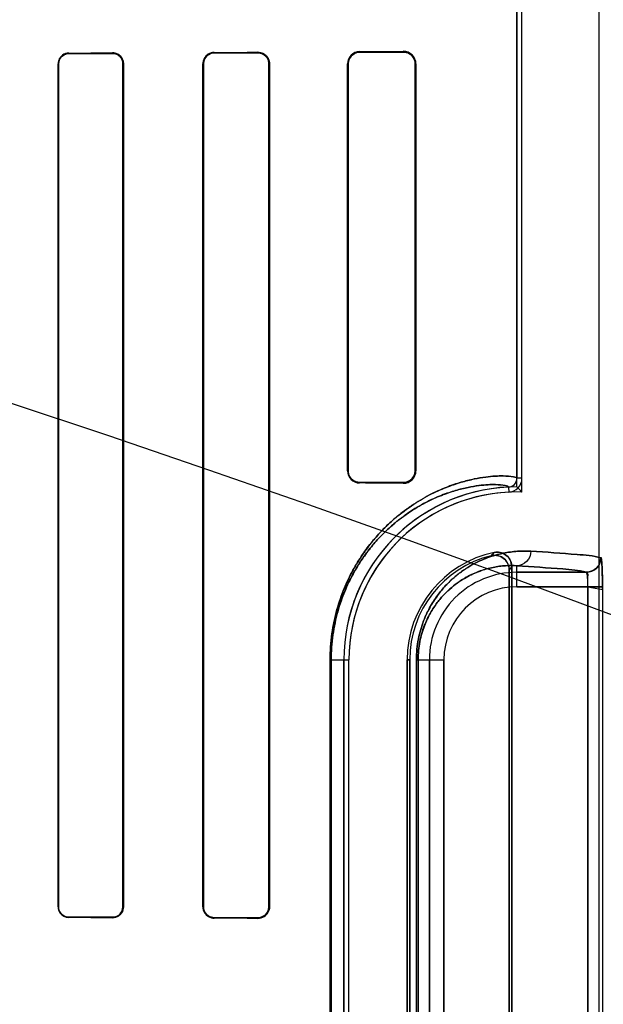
# Model space of a CAD drawing. Header units: millimetres. Extents: x 0 to 297, y 0 to 210.
# Tile 449 of 499: x 242.799 to 242.939, y 158.506 to 158.744. Entities that reach past the tile are written whole.
import ezdxf

# ---------------------------------------------------------------- set-up
doc = ezdxf.new("R2010")
doc.units = ezdxf.units.MM
doc.header["$LTSCALE"] = 16.335
doc.layers.get('0').update_dxf_attribs({"linetype": 'CONTINUOUS'})
for name, color, linetype in [('AXES_REF', 7, 'CONTINUOUS'), ('INTFCLR_1', 7, 'CONTINUOUS'), ('INTFCLR_72935', 7, 'CONTINUOUS')]:
    doc.layers.add(name, color=color, linetype=linetype)

msp = doc.modelspace()

# ---------------------------------------------------------------- linework, layer by layer
at = {"color": 7, "linetype": 'Continuous'}
for radius in [6.787079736, 6.7865, 6.743039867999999]:
    msp.add_circle((241.4889109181, 154.7114647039), radius, dxfattribs=at)
for radius, start, end in [(6.72, 278.2771290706, 261.7228709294), (6.874, 113.0826918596, 346.8308908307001)]:
    msp.add_arc((241.4889109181, 154.7114647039), radius, start, end, dxfattribs=at)
at = {"layer": 'AXES_REF', "color": 9, "linetype": 'Continuous'}
msp.add_circle((241.4889109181, 154.7114647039), 4.150003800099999, dxfattribs=at)
msp.add_arc((241.4889109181, 154.7114647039), 6.191158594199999, 94.4118118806, 85.5881881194, dxfattribs=at)
at = {"layer": 'INTFCLR_1', "color": 6, "linetype": 'Continuous'}
for p, q in [((242.9181930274, 159.0308557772), (242.9181930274, 158.6331412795)), ((242.9194273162, 158.6331413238), (242.9194273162, 159.0308439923)), ((242.9379587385, 159.0304665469), (242.9379587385, 157.1614547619)), ((242.8077697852, 158.7329547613), (242.8077697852, 158.5299547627)), ((242.8078692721, 158.7329547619), (242.8078692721, 158.5299547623)), ((242.8233942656, 158.5299547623), (242.8233942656, 158.7329547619)), ((242.8235003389, 158.5299547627), (242.8235003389, 158.7329547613)), ((242.8426329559, 158.7329547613), (242.8426329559, 158.5299547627)), ((242.8427477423, 158.7329547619), (242.8427477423, 158.5299547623)), ((242.8585322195, 158.5299547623), (242.8585322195, 158.7329547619)), ((242.8586591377, 158.5299547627), (242.8586591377, 158.7329547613)), ((242.8774417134, 158.7329547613), (242.8774417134, 158.6349547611)), ((242.8775869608, 158.7329547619), (242.8775869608, 158.6349547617)), ((242.8937220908, 158.6349547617), (242.8937220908, 158.7329547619)), ((242.8938995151, 158.6349547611), (242.8938995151, 158.7329547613)), ((242.9169587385, 158.6118788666), (242.9169587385, 158.3990306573)), ((242.9163463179, 158.3997985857), (242.9163463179, 158.6111109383)), ((242.8765563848, 158.5894547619), (242.8765563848, 158.4214547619)), ((242.8777906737, 158.4214547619), (242.8777906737, 158.5894547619)), ((242.8917906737, 158.4214547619), (242.8917906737, 158.5894547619)), ((242.8924030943, 158.589454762), (242.8924030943, 158.421454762))]:
    msp.add_line(p, q, dxfattribs=at)
at = {"layer": 'INTFCLR_1', "color": 9, "linetype": 'Continuous'}
for p, q in [((242.8103566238, 158.7354498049), (242.8103566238, 158.7355504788)), ((242.8208566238, 158.7355884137), (242.8208566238, 158.7354837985)), ((242.8453566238, 158.7355740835), (242.8453566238, 158.7356909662)), ((242.8558566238, 158.7357425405), (242.8558566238, 158.7356184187)), ((242.8803566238, 158.7357396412), (242.8803566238, 158.7358897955)), ((242.8908566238, 158.7359709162), (242.8908566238, 158.7358018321)), ((242.8077697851, 158.7329547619), (242.8078692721, 158.7329547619)), ((242.8233942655, 158.7329547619), (242.8235003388, 158.7329547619)), ((242.8426329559, 158.7329547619), (242.8427477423, 158.7329547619)), ((242.8585322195, 158.7329547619), (242.8586591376, 158.7329547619)), ((242.8774417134, 158.7329547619), (242.8775869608, 158.7329547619)), ((242.8937220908, 158.7329547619), (242.8938995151, 158.7329547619)), ((242.8775869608, 158.6349547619), (242.8774417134, 158.6349547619)), ((242.8938995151, 158.6349547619), (242.8937220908, 158.6349547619)), ((242.9194273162, 158.6331411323), (242.9181930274, 158.6331411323)), ((242.8803566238, 158.6320197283), (242.8803566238, 158.6321698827)), ((242.8908566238, 158.6321076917), (242.8908566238, 158.6319386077)), ((242.9161938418, 158.6310433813), (242.9162531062, 158.629810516)), ((242.9181930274, 158.6070153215), (242.9181930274, 158.6120858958)), ((242.9349155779, 158.6105147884), (242.9181930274, 158.6105147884)), ((242.9181930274, 158.6070153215), (242.938788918, 158.6070153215)), ((242.9352925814, 158.4038942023), (242.9352925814, 158.6070153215)), ((242.938788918, 158.6070153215), (242.938788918, 158.4038942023)), ((242.8732520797, 158.4214547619), (242.8732520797, 158.5894547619)), ((242.8732520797, 158.5894547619), (242.8777906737, 158.5894547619)), ((242.873510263, 158.5894547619), (242.873510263, 158.4214547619)), ((242.8917906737, 158.5894547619), (242.8924030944, 158.5894547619)), ((242.8940147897, 158.4214547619), (242.8940147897, 158.5894547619)), ((242.8940147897, 158.5894547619), (242.9006324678, 158.5894547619)), ((242.8944238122, 158.5894547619), (242.8944238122, 158.4214547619)), ((242.8971330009, 158.5894547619), (242.8971330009, 158.4214547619)), ((242.9006324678, 158.4214547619), (242.9006324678, 158.5894547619)), ((242.8078692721, 158.5299547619), (242.8077697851, 158.5299547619)), ((242.8235003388, 158.5299547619), (242.8233942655, 158.5299547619)), ((242.8427477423, 158.5299547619), (242.8426329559, 158.5299547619)), ((242.8586591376, 158.5299547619), (242.8585322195, 158.5299547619)), ((242.8103566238, 158.5273590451), (242.8103566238, 158.5274597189)), ((242.8208566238, 158.5274257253), (242.8208566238, 158.5273211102)), ((242.8453566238, 158.5272185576), (242.8453566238, 158.5273354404)), ((242.8558566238, 158.5272911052), (242.8558566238, 158.5271669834))]:
    msp.add_line(p, q, dxfattribs=at)
at = {"layer": 'INTFCLR_1', "color": 7, "linetype": 'Continuous'}
for points in [[(242.8567094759, 158.7354821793), (242.8566219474, 158.7355096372), (242.8565324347, 158.7355343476), (242.8564410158, 158.7355561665), (242.8563478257, 158.735574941), (242.856252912, 158.7355905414), (242.8561562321, 158.7356028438), (242.856057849, 158.7356116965), (242.8559579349, 158.7356169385), (242.8558566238, 158.7356184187)], [(242.8917132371, 158.7356756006), (242.8916290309, 158.7357001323), (242.8915421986, 158.7357225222), (242.891452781, 158.7357425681), (242.8913611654, 158.735760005), (242.8912670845, 158.7357747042), (242.8911696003, 158.7357865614), (242.8910684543, 158.7357952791), (242.8909640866, 158.735800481), (242.8908566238, 158.7358018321)], [(242.8908566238, 158.6321076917), (242.8909640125, 158.6321090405), (242.8910683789, 158.6321142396), (242.8911695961, 158.6321229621), (242.8912672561, 158.6321348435), (242.8913615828, 158.6321495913), (242.8914534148, 158.6321670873), (242.8915429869, 158.6321871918), (242.8916299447, 158.6322096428), (242.8917142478, 158.6322342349)], [(242.8558566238, 158.5272911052), (242.8559519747, 158.5272923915), (242.8560481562, 158.5272971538), (242.8561450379, 158.5273054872), (242.8562432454, 158.5273175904), (242.8563418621, 158.5273334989), (242.8564384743, 158.5273527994), (242.8565322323, 158.5273751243), (242.8566238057, 158.5274004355), (242.8567131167, 158.5274285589)]]:
    msp.add_lwpolyline(points, dxfattribs=at)
at = {"layer": 'INTFCLR_1', "color": 6, "linetype": 'Continuous'}
for centre, radius, start, end in [((242.8803770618, 158.7329544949), 0.0029353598, 90.3989334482, 179.9948008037), ((242.890882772, 158.732954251), 0.003016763, 0.009691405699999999, 90.49662300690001), ((242.8803770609, 158.6349550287), 0.0029353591, 180.0052227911, 269.6010828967), ((242.8908827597, 158.6349552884), 0.0030167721, 269.503613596, 359.9899854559), ((242.9160928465, 158.6331411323), 0.0021001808, 272.75556684, 360), ((242.9160928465, 158.6331411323), 0.0033344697, 272.7547926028, 1.17707e-05), ((242.9181930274, 158.5894547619), 0.0416366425, 92.75211805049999, 179.9999999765), ((242.9181930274, 158.5894547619), 0.0404023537, 92.7521173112, 179.9999988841), ((242.9181930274, 158.5894547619), 0.0264023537, 101.888918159, 179.9999982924), ((242.9181930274, 158.5894547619), 0.025789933, 103.835236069, 179.999999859)]:
    msp.add_arc(centre, radius, start, end, dxfattribs=at)
at = {"layer": 'INTFCLR_1', "color": 9, "linetype": 'Continuous'}
for centre, radius, start, end in [((242.9620843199, 158.5693538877), 0.0674069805, 137.0401802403, 137.9559483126), ((242.9618624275, 158.5754401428), 0.0578283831, 140.9411471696, 141.914340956), ((242.9181930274, 158.5894547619), 0.0210600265, 89.99999999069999, 179.9999999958), ((242.9181930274, 158.5894547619), 0.0175605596, 90.00000006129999, 179.9999997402)]:
    msp.add_arc(centre, radius, start, end, dxfattribs=at)
at = {"layer": 'INTFCLR_1', "color": 6, "linetype": 'Continuous'}
for centre, major_axis, ratio, start_param, end_param in [((242.5531066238, 158.7364547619), (0.3650864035, 0), 0.0034906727, -0.7888979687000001, -0.7475038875), ((242.5531066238, 158.7364547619), (0.3860864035, 0), 0.0034906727, -0.8415583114, -0.8044638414), ((242.5531066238, 158.7364547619), (0.3650864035, 0), 0.0034906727, -0.642674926, -0.5930216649), ((242.5531066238, 158.7364547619), (0.3860864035, 0), 0.0034906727, -0.7121557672, -0.6694696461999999), ((242.5531066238, 158.7364547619), (0.3650864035, 0), 0.0034906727, -0.4592997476, -0.3894356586), ((242.5531066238, 158.7364547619), (0.3860864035, 0), 0.0034906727, -0.5593349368, -0.5057648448), ((242.5531066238, 158.6314547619), (0.3860864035, 0), 0.0034906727, 0.5057648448, 0.5593349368), ((242.5531066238, 158.6314547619), (0.3650864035, 0), 0.0034906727, 0.3894356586, 0.4592997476), ((242.5531066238, 158.526454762), (0.3860864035, 0), 0.0034906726, 0.8044638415, 0.8415583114), ((242.5531066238, 158.526454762), (0.3650864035, 0), 0.0034906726, 0.7475038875, 0.7888979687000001), ((242.5531066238, 158.5264547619), (0.3860864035, 0), 0.0034906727, 0.6694696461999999, 0.7121557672), ((242.5531066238, 158.5264547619), (0.3650864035, 0), 0.0034906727, 0.5930216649, 0.642674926)]:
    msp.add_ellipse(centre, major_axis=major_axis, ratio=ratio, start_param=start_param, end_param=end_param, dxfattribs=at)
for points, knots in [([(242.8103566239, 158.7355504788), (242.8098370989, 158.7355486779), (242.8084901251, 158.73514719), (242.8077697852, 158.7337518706), (242.8077697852, 158.7329547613)], [0, 0, 0, 0, 0.3945870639, 1, 1, 1, 1]), ([(242.8103566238, 158.7354498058), (242.8098379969, 158.7354481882), (242.8085384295, 158.7350432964), (242.8078692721, 158.7337032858), (242.8078692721, 158.7329547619)], [0, 0, 0, 0, 0.4092870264, 1, 1, 1, 1]), ([(242.8235003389, 158.7329547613), (242.8235003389, 158.7334586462), (242.8231207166, 158.7348277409), (242.8216925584, 158.7355915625), (242.8208566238, 158.7355884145)], [0, 0, 0, 0, 0.3760825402, 1, 1, 1, 1]), ([(242.8233942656, 158.7329547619), (242.8233942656, 158.7334604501), (242.8230080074, 158.7347799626), (242.8216389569, 158.7354864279), (242.8208566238, 158.7354837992)], [0, 0, 0, 0, 0.392607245, 1, 1, 1, 1]), ([(242.8453566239, 158.7356909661), (242.8448520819, 158.7356886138), (242.8434427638, 158.7353079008), (242.8426329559, 158.7338338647), (242.8426329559, 158.7329547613)], [0, 0, 0, 0, 0.3646494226, 1, 1, 1, 1]), ([(242.8453566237, 158.7355740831), (242.8448920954, 158.7355722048), (242.8435464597, 158.7352264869), (242.8427477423, 158.7338135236), (242.8427477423, 158.7329547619)], [0, 0, 0, 0, 0.3510422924, 1, 1, 1, 1]), ([(242.8586591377, 158.7329547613), (242.8586591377, 158.7334364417), (242.8583078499, 158.7348748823), (242.8567895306, 158.735747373), (242.8558566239, 158.735742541)], [0, 0, 0, 0, 0.3405065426, 1, 1, 1, 1]), ([(242.8803566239, 158.735739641), (242.879815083, 158.7357366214), (242.8783756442, 158.7353200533), (242.8775869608, 158.7338230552), (242.8775869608, 158.7329547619)], [0, 0, 0, 0, 0.3841203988, 1, 1, 1, 1]), ([(242.8775869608, 158.6349547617), (242.8775869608, 158.6344790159), (242.8779312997, 158.6330523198), (242.8794284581, 158.632175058), (242.8803566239, 158.6321698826)], [0, 0, 0, 0, 0.3388681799, 1, 1, 1, 1]), ([(242.9163463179, 158.6111109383), (242.9163463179, 158.6116824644), (242.9160542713, 158.612840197), (242.9146200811, 158.6144315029), (242.9129296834, 158.6147190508), (242.912025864, 158.614496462)], [0, 0, 0, 0, 0.2761842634, 0.5501881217, 1, 1, 1, 1]), ([(242.9127537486, 158.6152907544), (242.9133019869, 158.6154061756), (242.9144741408, 158.6153650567), (242.9163044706, 158.6143326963), (242.9169587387, 158.6127903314), (242.9169587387, 158.6118788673)], [0, 0, 0, 0, 0.2757344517, 0.5514160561, 1, 1, 1, 1]), ([(242.8077697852, 158.5299547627), (242.8077697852, 158.5294367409), (242.8081640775, 158.5280881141), (242.809557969, 158.5273618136), (242.8103566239, 158.5273590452)], [0, 0, 0, 0, 0.3934298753, 1, 1, 1, 1]), ([(242.8078692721, 158.5299547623), (242.8078692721, 158.5294451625), (242.8082617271, 158.5281468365), (242.8095997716, 158.527462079), (242.8103566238, 158.5274597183)], [0, 0, 0, 0, 0.4023826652, 1, 1, 1, 1]), ([(242.8208566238, 158.5273211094), (242.8213956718, 158.5273190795), (242.8227738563, 158.5277299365), (242.8235003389, 158.5291514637), (242.8235003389, 158.5299547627)], [0, 0, 0, 0, 0.4015729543, 1, 1, 1, 1]), ([(242.8208566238, 158.5274257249), (242.8213638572, 158.5274240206), (242.8226843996, 158.5278084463), (242.8233942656, 158.529174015), (242.8233942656, 158.5299547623)], [0, 0, 0, 0, 0.3938220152, 1, 1, 1, 1]), ([(242.8426329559, 158.5299547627), (242.8426329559, 158.529458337), (242.8429992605, 158.528049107), (242.8444701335, 158.5272226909), (242.8453566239, 158.5272185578)], [0, 0, 0, 0, 0.3589677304, 1, 1, 1, 1]), ([(242.8427477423, 158.5299547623), (242.8427477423, 158.5294600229), (242.843117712, 158.5281060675), (242.8445253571, 158.5273388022), (242.8453566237, 158.527335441)], [0, 0, 0, 0, 0.3731030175, 1, 1, 1, 1]), ([(242.8558566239, 158.5271669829), (242.8563963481, 158.5271641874), (242.8578503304, 158.5275650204), (242.8586591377, 158.5290745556), (242.8586591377, 158.5299547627)], [0, 0, 0, 0, 0.380109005, 1, 1, 1, 1])]:
    msp.add_open_spline(points, degree=3, knots=knots, dxfattribs=at)
at = {"layer": 'INTFCLR_1', "color": 7, "linetype": 'Continuous'}
for points, knots in [([(242.8585322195, 158.7329547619), (242.8585323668, 158.7334180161), (242.8581938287, 158.7347974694), (242.8567445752, 158.7356034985), (242.8558566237, 158.7356184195)], [0, 0, 0, 0, 0.3428133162, 1, 1, 1, 1]), ([(242.8937220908, 158.7329547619), (242.8937218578, 158.7334413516), (242.8933682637, 158.734913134), (242.8918150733, 158.7357955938), (242.8908566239, 158.735801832)], [0, 0, 0, 0, 0.336726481, 1, 1, 1, 1]), ([(242.8908566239, 158.6321076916), (242.8914310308, 158.6321121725), (242.8929215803, 158.6325295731), (242.8937254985, 158.6340763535), (242.8937220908, 158.6349547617)], [0, 0, 0, 0, 0.3953805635, 1, 1, 1, 1]), ([(242.9383656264, 158.6140585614), (242.9383688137, 158.6133877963), (242.9380231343, 158.612205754), (242.9367165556, 158.6108857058), (242.9355393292, 158.6105338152), (242.9348732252, 158.6105369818)], [0, 0, 0, 0, 0.3692997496, 0.633266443, 1, 1, 1, 1]), ([(242.9349155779, 158.6105147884), (242.9358066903, 158.6105157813), (242.9376627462, 158.6112651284), (242.9384074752, 158.6131219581), (242.9384084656, 158.6140142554)], [0, 0, 0, 0, 0.4996677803, 1, 1, 1, 1]), ([(242.9383656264, 158.6140585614), (242.9385034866, 158.6142227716), (242.9386265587, 158.6127626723), (242.9387093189, 158.611896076), (242.9387769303, 158.6094536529), (242.938788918, 158.6079002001), (242.938788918, 158.6070153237)], [0, 0, 0, 0, 0.090819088, 0.3065073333, 0.6251820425, 1, 1, 1, 1]), ([(242.938788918, 158.6070153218), (242.9387889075, 158.6076623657), (242.9387826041, 158.6089067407), (242.9387415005, 158.6106507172), (242.9386929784, 158.6123450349), (242.9385528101, 158.6134314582), (242.9384084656, 158.6140142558)], [0, 0, 0, 0, 0.2764955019, 0.5316615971, 0.7456750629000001, 1, 1, 1, 1]), ([(242.9352925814, 158.6070153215), (242.9352925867, 158.6072404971), (242.9352881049, 158.608120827), (242.9352087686, 158.6093522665), (242.9351278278, 158.6101076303), (242.9349603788, 158.6105886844), (242.9348732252, 158.6105369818)], [0, 0, 0, 0, 0.1877948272, 0.7473227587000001, 0.9154867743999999, 1, 1, 1, 1]), ([(242.9352925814, 158.6070153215), (242.935292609, 158.6076010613), (242.9350999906, 158.6085395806), (242.9355015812, 158.6104349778), (242.9349155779, 158.6105147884)], [0, 0, 0, 0, 0.4975901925, 1, 1, 1, 1]), ([(242.8558566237, 158.5272911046), (242.8563577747, 158.5272980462), (242.8577411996, 158.5276511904), (242.8585364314, 158.529101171), (242.8585322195, 158.5299547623)], [0, 0, 0, 0, 0.3699430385, 1, 1, 1, 1]), ([(242.8567131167, 158.5274285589), (242.8571600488, 158.5275779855), (242.8581174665, 158.5282082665), (242.858532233, 158.529336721), (242.8585322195, 158.5299547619)], [0, 0, 0, 0, 0.4326208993, 1, 1, 1, 1])]:
    msp.add_open_spline(points, degree=3, knots=knots, dxfattribs=at)
at = {"layer": 'INTFCLR_1', "color": 9, "linetype": 'Continuous'}
for points, knots in [([(242.9181930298, 158.6331412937), (242.9181930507, 158.6332383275), (242.9178502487, 158.6334317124), (242.9168177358, 158.6336354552), (242.9150797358, 158.6337487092), (242.9128680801, 158.6336796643), (242.9105352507, 158.6334529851), (242.9077770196, 158.632985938), (242.9052190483, 158.6323454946), (242.9029683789, 158.6316300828), (242.9004112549, 158.630686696), (242.8969585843, 158.6291102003), (242.8934525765, 158.6270223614), (242.8909284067, 158.6251952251), (242.8893993, 158.623970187), (242.8877861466, 158.6225835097), (242.8857435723, 158.620622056), (242.883328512, 158.6179117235), (242.8813861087, 158.6153200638), (242.879870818, 158.6129819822), (242.8783219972, 158.6103140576), (242.8769149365, 158.6073766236), (242.8756967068, 158.6041723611), (242.8748669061, 158.6015180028), (242.8741746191, 158.5986845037), (242.873469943, 158.5946641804), (242.8732520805, 158.5915489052), (242.8732520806, 158.5894547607)], [0, 0, 0, 0, 0.0041251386, 0.013256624, 0.0482721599, 0.0750908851, 0.1080998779, 0.1475758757, 0.194005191, 0.2200383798, 0.2479505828, 0.3098380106, 0.381104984, 0.4210116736, 0.4422270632, 0.4643841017, 0.5114301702, 0.5624937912, 0.6185532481, 0.6489211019, 0.6808998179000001, 0.7496577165, 0.7870645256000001, 0.8265679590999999, 0.8678085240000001, 0.9109729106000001, 1, 1, 1, 1]), ([(242.9161938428, 158.6310433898), (242.9161941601, 158.6311378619), (242.9158765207, 158.6313342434), (242.9148871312, 158.6315417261), (242.9132434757, 158.6316625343), (242.9111424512, 158.6316072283), (242.9089310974, 158.6314011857), (242.9063151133, 158.6309660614), (242.9038880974, 158.6303629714), (242.9017514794, 158.6296861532), (242.8993226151, 158.6287923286), (242.8960432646, 158.6272949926), (242.8927125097, 158.6253087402), (242.8903143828, 158.623568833), (242.8888609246, 158.6224012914), (242.8873276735, 158.6210795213), (242.8853860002, 158.6192092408), (242.8830907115, 158.6166243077), (242.8812441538, 158.6141516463), (242.8798038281, 158.6119205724), (242.8783309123, 158.6093735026), (242.8769931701, 158.6065693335), (242.8758350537, 158.6035104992), (242.8750459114, 158.600975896), (242.8743876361, 158.598270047), (242.8737174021, 158.594430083), (242.8735102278, 158.591454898), (242.873510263, 158.5894547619)], [0, 0, 0, 0, 0.0042188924, 0.0133516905, 0.048284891, 0.0750250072, 0.1078940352, 0.147154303, 0.1934263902, 0.2194099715, 0.2472177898, 0.3089652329, 0.3801038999, 0.4199826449, 0.441193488, 0.4633435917, 0.5103684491, 0.5614635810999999, 0.6175595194, 0.6479869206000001, 0.6800148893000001, 0.7489116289, 0.7864124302, 0.8260117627, 0.8673817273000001, 0.9106793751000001, 1, 1, 1, 1]), ([(242.9215329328, 158.6155853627), (242.9204729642, 158.6156438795), (242.9182531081, 158.6156282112), (242.9147960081, 158.6151557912), (242.9110890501, 158.614108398), (242.9079127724, 158.6126517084), (242.9053088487, 158.6110310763), (242.9036374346, 158.6097586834), (242.9023030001, 158.6085753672), (242.900913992, 158.6072049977), (242.8991986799, 158.6051955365), (242.8976561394, 158.6028557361), (242.8965175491, 158.6006752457), (242.8957074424, 158.5987892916), (242.8950056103, 158.5967030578), (242.894455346, 158.5944310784), (242.8940976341, 158.5919928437), (242.8940147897, 158.5903133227), (242.8940147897, 158.5894547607)], [0, 0, 0, 0, 0.0750536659, 0.1564805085, 0.2459796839, 0.3464559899, 0.4023291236, 0.4625807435, 0.4947026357, 0.5283756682, 0.6004715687, 0.6810517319, 0.7259046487, 0.7742538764, 0.8260146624, 0.8813433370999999, 0.9392998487, 1, 1, 1, 1]), ([(242.9215329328, 158.6155853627), (242.921528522, 158.6146996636), (242.9208485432, 158.6128820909), (242.9190501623, 158.6120905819), (242.9181930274, 158.6120858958)], [0, 0, 0, 0, 0.5081941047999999, 1, 1, 1, 1]), ([(242.9384084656, 158.6140142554), (242.9365533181, 158.6145168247), (242.9308718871, 158.614944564), (242.9252577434, 158.6153797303), (242.9215329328, 158.6155853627)], [0, 0, 0, 0, 0.3400295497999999, 1, 1, 1, 1]), ([(242.9181930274, 158.6120858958), (242.9172830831, 158.6121441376), (242.9153750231, 158.6121465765), (242.9123988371, 158.6117582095), (242.9092020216, 158.610869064), (242.9064594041, 158.6096184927), (242.9042093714, 158.6082206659), (242.9024347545, 158.606870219), (242.9006605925, 158.6052063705), (242.8989182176, 158.6031604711), (242.897581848, 158.6011265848), (242.896594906, 158.5992300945), (242.8958923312, 158.5975883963), (242.8952835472, 158.5957711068), (242.8948060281, 158.5937914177), (242.8944957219, 158.5916668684), (242.8944237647, 158.5902031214), (242.8944238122, 158.5894547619)], [0, 0, 0, 0, 0.0744477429, 0.1553151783, 0.2443339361, 0.3444117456, 0.4002041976, 0.4603600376, 0.5261873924, 0.5984175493, 0.6792891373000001, 0.724268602, 0.7728488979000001, 0.8249350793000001, 0.8805719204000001, 0.9388974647, 1, 1, 1, 1]), ([(242.9181930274, 158.6120858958), (242.9218841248, 158.6118802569), (242.9274472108, 158.6114452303), (242.9330780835, 158.6110171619), (242.9349155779, 158.6105147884)], [0, 0, 0, 0, 0.659940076, 1, 1, 1, 1])]:
    msp.add_open_spline(points, degree=3, knots=knots, dxfattribs=at)
at = {"layer": 'INTFCLR_72935', "color": 6, "linetype": 'Continuous'}
for p, q in [((242.9181930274, 158.6310914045), (242.9181930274, 159.0308557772)), ((242.919427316, 158.6298382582), (242.919427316, 159.0308322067)), ((242.9379587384, 159.0304783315), (242.9379587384, 157.1614547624)), ((242.8077697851, 158.5299547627), (242.8077697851, 158.7329547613)), ((242.8078692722, 158.5299547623), (242.8078692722, 158.7329547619)), ((242.8233942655, 158.7329547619), (242.8233942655, 158.5299547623)), ((242.8235003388, 158.7329547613), (242.8235003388, 158.5299547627)), ((242.842632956, 158.5299547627), (242.842632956, 158.7329547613)), ((242.8427477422, 158.5299547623), (242.8427477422, 158.7329547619)), ((242.8585322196, 158.7329547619), (242.8585322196, 158.5299547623)), ((242.8586591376, 158.7329547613), (242.8586591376, 158.5299547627)), ((242.8774417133, 158.6349547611), (242.8774417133, 158.7329547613)), ((242.8775869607, 158.6349547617), (242.8775869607, 158.7329547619)), ((242.8937220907, 158.7329547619), (242.8937220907, 158.6349547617)), ((242.8938995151, 158.7329547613), (242.8938995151, 158.6349547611)), ((242.9169587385, 158.3990306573), (242.9169587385, 158.6118788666)), ((242.9163463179, 158.6111109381), (242.9163463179, 158.3997985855)), ((242.8765563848, 158.4214547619), (242.8765563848, 158.5894547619)), ((242.8777906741, 158.4214547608), (242.8777906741, 158.5894547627)), ((242.8917906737, 158.5894547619), (242.8917906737, 158.4214547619)), ((242.8924030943, 158.4214547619), (242.8924030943, 158.589454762))]:
    msp.add_line(p, q, dxfattribs=at)
at = {"layer": 'INTFCLR_72935', "color": 9, "linetype": 'Continuous'}
for p, q in [((242.8103566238, 158.7355504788), (242.8103566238, 158.7354498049)), ((242.8208566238, 158.7354837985), (242.8208566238, 158.7355884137)), ((242.8453566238, 158.7356909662), (242.8453566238, 158.7355740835)), ((242.8558566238, 158.7356184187), (242.8558566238, 158.7357425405)), ((242.8803566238, 158.7358897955), (242.8803566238, 158.7357396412)), ((242.8908566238, 158.7358018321), (242.8908566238, 158.7359709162)), ((242.8078692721, 158.7329547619), (242.8077697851, 158.7329547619)), ((242.8235003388, 158.7329547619), (242.8233942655, 158.7329547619)), ((242.8427477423, 158.7329547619), (242.8426329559, 158.7329547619)), ((242.8586591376, 158.7329547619), (242.8585322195, 158.7329547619)), ((242.8775869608, 158.7329547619), (242.8774417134, 158.7329547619)), ((242.8938995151, 158.7329547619), (242.8937220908, 158.7329547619)), ((242.8774417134, 158.6349547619), (242.8775869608, 158.6349547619)), ((242.8937220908, 158.6349547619), (242.8938995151, 158.6349547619)), ((242.8803566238, 158.6321698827), (242.8803566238, 158.6320197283)), ((242.8908566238, 158.6319386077), (242.8908566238, 158.6321076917)), ((242.9181930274, 158.6070153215), (242.9181930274, 158.6120858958)), ((242.9181930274, 158.6105147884), (242.9349155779, 158.6105147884)), ((242.9352925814, 158.6070153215), (242.9181930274, 158.6070153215)), ((242.9352925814, 158.6070153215), (242.9352925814, 158.4038942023)), ((242.938788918, 158.6070153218), (242.938788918, 158.4038942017)), ((242.8732520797, 158.5894547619), (242.8777906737, 158.5894547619)), ((242.8732520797, 158.4214547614), (242.8732520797, 158.5894547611)), ((242.873510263, 158.4214547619), (242.873510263, 158.5894547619)), ((242.8924030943, 158.5894547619), (242.8917906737, 158.5894547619)), ((242.8940147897, 158.4214547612), (242.8940147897, 158.5894547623)), ((242.8940147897, 158.5894547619), (242.9006324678, 158.5894547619)), ((242.8944238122, 158.4214547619), (242.8944238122, 158.5894547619)), ((242.8971330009, 158.4214547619), (242.8971330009, 158.5894547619)), ((242.9006324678, 158.5894547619), (242.9006324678, 158.4214547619)), ((242.8077697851, 158.5299547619), (242.8078692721, 158.5299547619)), ((242.8233942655, 158.5299547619), (242.8235003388, 158.5299547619)), ((242.8426329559, 158.5299547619), (242.8427477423, 158.5299547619)), ((242.8585322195, 158.5299547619), (242.8586591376, 158.5299547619)), ((242.8103566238, 158.5274597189), (242.8103566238, 158.5273590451)), ((242.8208566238, 158.5273211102), (242.8208566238, 158.5274257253)), ((242.8453566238, 158.5273354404), (242.8453566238, 158.5272185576)), ((242.8558566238, 158.5271669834), (242.8558566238, 158.5272911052))]:
    msp.add_line(p, q, dxfattribs=at)
at = {"layer": 'INTFCLR_72935', "color": 7, "linetype": 'Continuous'}
for p, q in [((242.938788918, 158.6070153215), (242.9352925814, 158.6070153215)), ((242.9352925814, 158.6070153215), (242.9387904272, 158.6063390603))]:
    msp.add_line(p, q, dxfattribs=at)
for points in [[(242.8217284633, 158.7354434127), (242.8216387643, 158.7354726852), (242.8215470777, 158.7354989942), (242.8214534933, 158.7355221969), (242.8213581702, 158.7355421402), (242.821261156, 158.7355587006), (242.8211623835, 158.7355717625), (242.821061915, 158.7355811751), (242.8209599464, 158.7355867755), (242.8208566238, 158.7355884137)], [(242.8558566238, 158.7356184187), (242.8559519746, 158.7356171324), (242.856048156, 158.7356123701), (242.8561450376, 158.7356040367), (242.8562432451, 158.7355919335), (242.8563418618, 158.7355760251), (242.8564384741, 158.7355567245), (242.8565322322, 158.7355343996), (242.8566238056, 158.7355090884), (242.8567131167, 158.7354809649)], [(242.8908566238, 158.7358018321), (242.8909640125, 158.7358004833), (242.8910683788, 158.7357952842), (242.891169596, 158.7357865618), (242.8912672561, 158.7357746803), (242.8913615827, 158.7357599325), (242.8914534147, 158.7357424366), (242.8915429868, 158.735722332), (242.8916299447, 158.735699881), (242.8917142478, 158.735675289)], [(242.8917132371, 158.6322339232), (242.8916290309, 158.6322093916), (242.8915421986, 158.6321870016), (242.8914527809, 158.6321669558), (242.8913611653, 158.6321495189), (242.8912670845, 158.6321348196), (242.8911696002, 158.6321229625), (242.8910684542, 158.6321142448), (242.8909640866, 158.6321090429), (242.8908566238, 158.6321076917)], [(242.8567094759, 158.5274273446), (242.8566219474, 158.5273998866), (242.8565324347, 158.5273751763), (242.8564410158, 158.5273533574), (242.8563478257, 158.5273345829), (242.856252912, 158.5273189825), (242.8561562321, 158.5273066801), (242.856057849, 158.5272978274), (242.8559579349, 158.5272925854), (242.8558566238, 158.5272911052)]]:
    msp.add_lwpolyline(points, dxfattribs=at)
at = {"layer": 'INTFCLR_72935', "color": 6, "linetype": 'Continuous'}
for centre, radius, start, end in [((242.8803770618, 158.7329544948), 0.00293536, 90.3989360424, 179.9947983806), ((242.8908827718, 158.7329542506), 0.0030167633, 0.009699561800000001, 90.4966190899), ((242.880377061, 158.6349550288), 0.0029353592, 180.0052252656, 269.6010803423), ((242.8908827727, 158.6349552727), 0.0030167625, 269.5033637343, 359.9902837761), ((242.9181930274, 158.5894547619), 0.0416366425, 90, 180.0000000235), ((242.8367840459, 158.5496730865), 0.1151362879, 44.1279711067, 45.0032853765), ((242.9181930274, 158.5894547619), 0.0404023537, 88.24934628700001, 179.9999988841), ((242.9181930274, 158.5894547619), 0.0264023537, 101.888918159, 179.9999982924), ((242.9181930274, 158.5894547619), 0.025789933, 103.8352360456, 179.9999997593)]:
    msp.add_arc(centre, radius, start, end, dxfattribs=at)
at = {"layer": 'INTFCLR_72935', "color": 9, "linetype": 'Continuous'}
for centre, radius, start, end in [((242.9620843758, 158.5693538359), 0.0674070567, 137.0401804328, 137.955947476), ((242.9618624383, 158.5754401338), 0.0578283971, 140.9411469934, 141.914340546), ((242.9181930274, 158.5894547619), 0.0210600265, 90.0000000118, 180.0000000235), ((242.9181930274, 158.5894547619), 0.0175605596, 90.00000006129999, 179.9999997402)]:
    msp.add_arc(centre, radius, start, end, dxfattribs=at)
at = {"layer": 'INTFCLR_72935', "color": 6, "linetype": 'Continuous'}
for centre, major_axis, ratio, start_param, end_param in [((242.5531066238, 158.7364547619), (0.3650864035, 0), 0.0034906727, -0.7888979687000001, -0.7475038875), ((242.5531066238, 158.7364547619), (0.3860864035, 0), 0.0034906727, -0.8415583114, -0.8044638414), ((242.5531066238, 158.7364547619), (0.3650864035, 0), 0.0034906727, -0.642674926, -0.5930216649), ((242.5531066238, 158.7364547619), (0.3860864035, 0), 0.0034906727, -0.7121557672, -0.6694696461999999), ((242.5531066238, 158.7364547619), (0.3650864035, 0), 0.0034906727, -0.4592997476, -0.3894356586), ((242.5531066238, 158.7364547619), (0.3860864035, 0), 0.0034906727, -0.5593349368, -0.5057648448), ((242.5531066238, 158.6314547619), (0.3860864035, 0), 0.0034906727, 0.5057648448, 0.5593349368), ((242.5531066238, 158.6314547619), (0.3650864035, 0), 0.0034906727, 0.3894356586, 0.4592997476), ((242.5531066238, 158.526454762), (0.3860864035, 0), 0.0034906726, 0.8044638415, 0.8415583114), ((242.5531066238, 158.526454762), (0.3650864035, 0), 0.0034906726, 0.7475038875, 0.7888979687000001), ((242.5531066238, 158.5264547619), (0.3860864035, 0), 0.0034906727, 0.6694696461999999, 0.7121557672), ((242.5531066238, 158.5264547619), (0.3650864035, 0), 0.0034906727, 0.5930216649, 0.642674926)]:
    msp.add_ellipse(centre, major_axis=major_axis, ratio=ratio, start_param=start_param, end_param=end_param, dxfattribs=at)
for points, knots in [([(242.8103566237, 158.7355504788), (242.8098287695, 158.7355486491), (242.8084797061, 158.7351391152), (242.8077697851, 158.7337441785), (242.8077697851, 158.7329547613)], [0, 0, 0, 0, 0.400719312, 1, 1, 1, 1]), ([(242.8078692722, 158.7329547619), (242.8078692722, 158.7334617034), (242.8082581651, 158.7347599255), (242.8095971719, 158.735447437), (242.810356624, 158.7354498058)], [0, 0, 0, 0, 0.4003021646, 1, 1, 1, 1]), ([(242.8208566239, 158.7354837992), (242.8213701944, 158.7354855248), (242.8226924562, 158.7350950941), (242.8233942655, 158.7337296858), (242.8233942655, 158.7329547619)], [0, 0, 0, 0, 0.3985831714, 1, 1, 1, 1]), ([(242.8453566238, 158.7356909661), (242.8448414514, 158.7356885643), (242.8434298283, 158.7352972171), (242.842632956, 158.7338241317), (242.842632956, 158.7329547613)], [0, 0, 0, 0, 0.3720910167, 1, 1, 1, 1]), ([(242.8427477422, 158.7329547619), (242.8427477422, 158.7334495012), (242.8431177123, 158.7348034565), (242.8445253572, 158.7355707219), (242.8453566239, 158.7355740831)], [0, 0, 0, 0, 0.3731029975, 1, 1, 1, 1]), ([(242.8558566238, 158.735742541), (242.856396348, 158.7357453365), (242.8578503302, 158.7353445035), (242.8586591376, 158.7338349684), (242.8586591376, 158.7329547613)], [0, 0, 0, 0, 0.3801090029, 1, 1, 1, 1]), ([(242.8775869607, 158.7329547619), (242.8775869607, 158.733509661), (242.8780093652, 158.7349542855), (242.87950073, 158.7357348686), (242.8803566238, 158.735739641)], [0, 0, 0, 0, 0.3933206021, 1, 1, 1, 1]), ([(242.8803566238, 158.6321698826), (242.8798150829, 158.6321729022), (242.8783756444, 158.6325894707), (242.8775869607, 158.6340864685), (242.8775869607, 158.6349547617)], [0, 0, 0, 0, 0.3841204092, 1, 1, 1, 1]), ([(242.9161938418, 158.6310433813), (242.9167088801, 158.6310681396), (242.9177680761, 158.6315345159), (242.9181930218, 158.6326164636), (242.9181930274, 158.6331412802)], [0, 0, 0, 0, 0.4955867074, 1, 1, 1, 1]), ([(242.912025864, 158.6144964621), (242.9125808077, 158.6146331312), (242.9137747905, 158.614626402), (242.9156628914, 158.6136143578), (242.9163463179, 158.6120417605), (242.9163463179, 158.6111109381)], [0, 0, 0, 0, 0.2761837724, 0.5501894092, 1, 1, 1, 1]), ([(242.9169587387, 158.6118788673), (242.9169587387, 158.6124391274), (242.916677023, 158.6135776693), (242.9152897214, 158.6151560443), (242.9136456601, 158.6154785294), (242.9127537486, 158.6152907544)], [0, 0, 0, 0, 0.2757362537, 0.5514164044, 1, 1, 1, 1]), ([(242.9384084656, 158.6140142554), (242.9384074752, 158.613121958), (242.9376627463, 158.6112651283), (242.9358066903, 158.6105157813), (242.9349155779, 158.6105147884)], [0, 0, 0, 0, 0.5003322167, 1, 1, 1, 1]), ([(242.9352925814, 158.6070153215), (242.9352945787, 158.6072326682), (242.935298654, 158.6081318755), (242.9352168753, 158.6093482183), (242.9351499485, 158.6101578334), (242.9349877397, 158.610539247), (242.9349155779, 158.6105147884)], [0, 0, 0, 0, 0.1826563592, 0.7651859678, 0.9359698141, 1, 1, 1, 1]), ([(242.8077697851, 158.5299547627), (242.8077697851, 158.5294392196), (242.8081621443, 158.5280914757), (242.8095557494, 158.5273618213), (242.8103566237, 158.5273590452)], [0, 0, 0, 0, 0.391624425, 1, 1, 1, 1]), ([(242.810356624, 158.5274597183), (242.8098591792, 158.5274612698), (242.8085641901, 158.5278443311), (242.8078692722, 158.529186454), (242.8078692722, 158.5299547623)], [0, 0, 0, 0, 0.3930041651, 1, 1, 1, 1]), ([(242.8235003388, 158.5299547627), (242.8235003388, 158.5294508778), (242.8231207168, 158.528081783), (242.8216925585, 158.5273179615), (242.8208566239, 158.5273211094)], [0, 0, 0, 0, 0.3760825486, 1, 1, 1, 1]), ([(242.8233942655, 158.5299547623), (242.8233942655, 158.5294492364), (242.8230075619, 158.5281301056), (242.8216390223, 158.527423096), (242.8208566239, 158.5274257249)], [0, 0, 0, 0, 0.3925107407, 1, 1, 1, 1]), ([(242.842632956, 158.5299547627), (242.842632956, 158.5294877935), (242.8429709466, 158.5280854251), (242.8444435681, 158.5272228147), (242.8453566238, 158.5272185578)], [0, 0, 0, 0, 0.3383749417, 1, 1, 1, 1]), ([(242.8453566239, 158.527335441), (242.8448921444, 158.5273373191), (242.8435465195, 158.5276829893), (242.8427477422, 158.5290959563), (242.8427477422, 158.5299547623)], [0, 0, 0, 0, 0.351006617, 1, 1, 1, 1]), ([(242.8586591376, 158.5299547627), (242.8586591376, 158.5294730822), (242.85830785, 158.5280346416), (242.8567895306, 158.527162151), (242.8558566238, 158.5271669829)], [0, 0, 0, 0, 0.3405065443, 1, 1, 1, 1])]:
    msp.add_open_spline(points, degree=3, knots=knots, dxfattribs=at)
at = {"layer": 'INTFCLR_72935', "color": 7, "linetype": 'Continuous'}
for points, knots in [([(242.8208566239, 158.7355884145), (242.821395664, 158.7355848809), (242.8227719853, 158.7351837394), (242.8235059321, 158.7337580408), (242.8235003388, 158.7329547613)], [0, 0, 0, 0, 0.4015729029, 1, 1, 1, 1]), ([(242.8235003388, 158.7329547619), (242.82350034, 158.733427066), (242.823206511, 158.7345144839), (242.8222916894, 158.7352483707), (242.8217284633, 158.7354434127)], [0, 0, 0, 0, 0.4420893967, 1, 1, 1, 1]), ([(242.8558566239, 158.7356184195), (242.8563577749, 158.7356114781), (242.8577411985, 158.735258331), (242.8585364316, 158.7338083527), (242.8585322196, 158.7329547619)], [0, 0, 0, 0, 0.3699431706, 1, 1, 1, 1]), ([(242.8908566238, 158.735801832), (242.8914310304, 158.7357973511), (242.8929215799, 158.735379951), (242.8937254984, 158.7338331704), (242.8937220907, 158.7329547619)], [0, 0, 0, 0, 0.3953803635, 1, 1, 1, 1]), ([(242.8937220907, 158.6349547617), (242.8937218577, 158.6344681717), (242.8933682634, 158.6329963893), (242.891815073, 158.6321139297), (242.8908566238, 158.6321076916)], [0, 0, 0, 0, 0.3367266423, 1, 1, 1, 1]), ([(242.9384084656, 158.6140142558), (242.9385528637, 158.6134309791), (242.9386930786, 158.6123436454), (242.9387415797, 158.6106480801), (242.9387826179, 158.6089045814), (242.9387889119, 158.6076611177), (242.938788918, 158.6070153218)], [0, 0, 0, 0, 0.2545291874, 0.4687271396, 0.7240375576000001, 1, 1, 1, 1]), ([(242.9387904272, 158.6063390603), (242.9387924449, 158.6067898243), (242.9387874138, 158.6078993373), (242.938772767, 158.6094078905), (242.9387390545, 158.6108224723), (242.938684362, 158.6120699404), (242.9386380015, 158.6131225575), (242.9385139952, 158.6137531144), (242.9384651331, 158.6139989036), (242.9384084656, 158.6140142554)], [0, 0, 0, 0, 0.1753970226, 0.4315905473, 0.5876692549, 0.7243269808, 0.9227195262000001, 0.9771554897, 1, 1, 1, 1]), ([(242.8585322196, 158.5299547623), (242.8585323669, 158.5294915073), (242.8581938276, 158.5281120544), (242.8567445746, 158.5273060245), (242.8558566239, 158.5272911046)], [0, 0, 0, 0, 0.3428138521, 1, 1, 1, 1]), ([(242.8585322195, 158.5299547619), (242.8585322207, 158.5294728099), (242.8582294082, 158.5283621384), (242.8572871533, 158.5276195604), (242.8567094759, 158.5274273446)], [0, 0, 0, 0, 0.4418461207, 1, 1, 1, 1])]:
    msp.add_open_spline(points, degree=3, knots=knots, dxfattribs=at)
at = {"layer": 'INTFCLR_72935', "color": 9, "linetype": 'Continuous'}
for points, knots in [([(242.8732520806, 158.5894547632), (242.8732520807, 158.5915465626), (242.873469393, 158.5946574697), (242.87417183, 158.5986702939), (242.8748608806, 158.6014954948), (242.8756870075, 158.6041439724), (242.876900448, 158.60734277), (242.8783021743, 158.6102755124), (242.8798453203, 158.6129402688), (242.8813604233, 158.6152839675), (242.882955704, 158.6174164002), (242.8846044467, 158.619343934), (242.886180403, 158.621041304), (242.8888122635, 158.6235693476), (242.8925588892, 158.6264885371), (242.8963362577, 158.6287408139), (242.8991654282, 158.6301180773), (242.9016823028, 158.6311872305), (242.9045907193, 158.6321887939), (242.9077945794, 158.6329900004), (242.9105627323, 158.6334568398), (242.9128996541, 158.6336819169), (242.9151050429, 158.6337480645), (242.9168312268, 158.6336335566), (242.9178559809, 158.6334298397), (242.9181930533, 158.6332371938), (242.9181930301, 158.6331412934)], [0, 0, 0, 0, 0.0889302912, 0.1320109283, 0.1731077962, 0.212468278, 0.2498811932, 0.3184911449, 0.3503407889, 0.3807521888, 0.4370994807, 0.4633826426, 0.4885643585, 0.5355429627, 0.6183983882, 0.6898525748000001, 0.7220784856, 0.7521177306, 0.8060655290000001, 0.8526625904, 0.8923367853, 0.9253917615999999, 0.9521384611, 0.9869002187, 0.9959229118, 1, 1, 1, 1]), ([(242.873510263, 158.5894547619), (242.8735102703, 158.5914526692), (242.8737168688, 158.5944236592), (242.8743849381, 158.5982562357), (242.8750401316, 158.6009540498), (242.8758257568, 158.6034831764), (242.8769794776, 158.6065372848), (242.8783122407, 158.6093371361), (242.8797797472, 158.6118810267), (242.8812200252, 158.6141175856), (242.8827365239, 158.6161522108), (242.88430401, 158.6179909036), (242.8858017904, 158.6196095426), (242.8883023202, 158.6220189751), (242.8918623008, 158.6247997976), (242.8954512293, 158.626943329), (242.8981396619, 158.6282521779), (242.9005297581, 158.6292669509), (242.9032916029, 158.6302151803), (242.9063316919, 158.6309697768), (242.9089573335, 158.6314048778), (242.9111727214, 158.6316093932), (242.9132675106, 158.6316616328), (242.9148997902, 158.6315397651), (242.9158818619, 158.6313323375), (242.9161941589, 158.6311367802), (242.916193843, 158.6310433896)], [0, 0, 0, 0, 0.08922402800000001, 0.1324361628, 0.1736527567, 0.2131148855, 0.2506307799, 0.3193874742, 0.3512774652, 0.3817431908, 0.4381498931, 0.4644261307, 0.4896223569, 0.536609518, 0.6193696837, 0.6907225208, 0.7228578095, 0.7528493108, 0.8066400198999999, 0.8530711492, 0.8925523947, 0.9254639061, 0.9521190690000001, 0.9868027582, 0.9958292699, 1, 1, 1, 1]), ([(242.8940147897, 158.5894547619), (242.8940147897, 158.5903040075), (242.8940965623, 158.5919800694), (242.8944513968, 158.5944110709), (242.8950004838, 158.5966845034), (242.8956977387, 158.598763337), (242.8965029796, 158.6006439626), (242.8973836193, 158.6023365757), (242.8983177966, 158.6038602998), (242.8995751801, 158.6056364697), (242.9012055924, 158.6075468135), (242.903250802, 158.6094633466), (242.9052925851, 158.6110196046), (242.9078893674, 158.6126387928), (242.9110601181, 158.6140977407), (242.9142263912, 158.6149964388), (242.9166212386, 158.615405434), (242.9188337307, 158.6156321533), (242.9204703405, 158.6156440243), (242.9215329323, 158.6155853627)], [0, 0, 0, 0, 0.0600375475, 0.1184073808, 0.1734336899, 0.2251567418, 0.2732358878, 0.3179126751, 0.3599266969, 0.3994875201, 0.47167102, 0.537033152, 0.5972817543, 0.6528632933, 0.7531314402, 0.8428522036, 0.8846845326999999, 0.9247655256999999, 1, 1, 1, 1]), ([(242.9215329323, 158.6155853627), (242.9215285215, 158.6146996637), (242.9208485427, 158.6128820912), (242.9190501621, 158.612090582), (242.9181930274, 158.6120858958)], [0, 0, 0, 0, 0.5081941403, 1, 1, 1, 1]), ([(242.9215329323, 158.6155853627), (242.925257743, 158.6153797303), (242.9308718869, 158.614944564), (242.9365533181, 158.6145168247), (242.9384084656, 158.6140142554)], [0, 0, 0, 0, 0.6599704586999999, 1, 1, 1, 1]), ([(242.8944238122, 158.5894547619), (242.894423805, 158.5901949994), (242.8944947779, 158.5916557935), (242.8948026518, 158.5937742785), (242.8952790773, 158.595755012), (242.8958838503, 158.5975654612), (242.8965822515, 158.5992027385), (242.8973459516, 158.60067582), (242.898155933, 158.6020012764), (242.8992455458, 158.6035447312), (242.9006576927, 158.6052030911), (242.9024283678, 158.6068644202), (242.9041953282, 158.6082107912), (242.9064391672, 158.6096073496), (242.9091770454, 158.6108599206), (242.9119084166, 158.6116232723), (242.9139715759, 158.6119635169), (242.9158744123, 158.6121458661), (242.9172808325, 158.6121442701), (242.9181930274, 158.6120858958)], [0, 0, 0, 0, 0.0604339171, 0.1191792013, 0.1745255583, 0.2265330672, 0.2748338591, 0.3197007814, 0.3618819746, 0.401549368, 0.4738586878, 0.5392604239, 0.5994174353, 0.6549168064, 0.7547846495, 0.8440250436, 0.8855731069, 0.9253749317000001, 1, 1, 1, 1]), ([(242.9349155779, 158.6105147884), (242.9330780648, 158.6110170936), (242.9274472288, 158.6114452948), (242.9218841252, 158.6118802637), (242.9181930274, 158.6120858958)], [0, 0, 0, 0, 0.3400599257, 1, 1, 1, 1])]:
    msp.add_open_spline(points, degree=3, knots=knots, dxfattribs=at)

doc.saveas('drawing.dxf')
